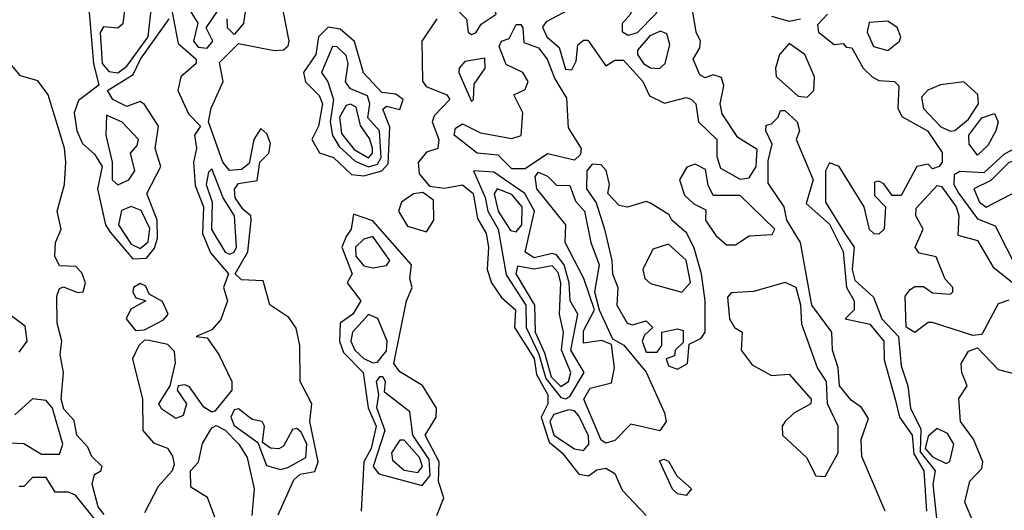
# Model space of a CAD drawing. Extents: x 2889633 to 3052318, y 540750 to 918690.
# Tile 649 of 656: x 2963886 to 2966085, y 873837 to 874933. Entities that reach past the tile are written whole.
import ezdxf

# ---------------------------------------------------------------- set-up
doc = ezdxf.new("R2010")
doc.units = 0

msp = doc.modelspace()

# ---------------------------------------------------------------- linework, layer by layer
at = {"layer": '0CON02XD'}
for points in [[(2964105, 874814.4), (2964125, 874829.2), (2964172.7, 874895), (2964184.2, 874995), (2964170, 875015), (2964145, 875027.5), (2964135, 875023.8), (2964126.4, 875003.6), (2964116.3, 874923.7), (2964105, 874914.4), (2964073.1, 874916.9), (2964065.7, 874904.3), (2964070.5, 874835), (2964085, 874817.1), (2964105, 874814.4)], [(2964305, 874869.2), (2964317.5, 874885), (2964302.5, 874915), (2964327.7, 874952.3), (2964337.5, 874995), (2964335, 875020), (2964305, 875012), (2964275, 875023.3), (2964255, 875022.5), (2964247.5, 874985), (2964283.8, 874925), (2964274, 874885), (2964285, 874871.4), (2964305, 874869.2)], [(2964038.8, 874975), (2964051.1, 874835), (2964063, 874787), (2964017.5, 874752.5), (2964008, 874725), (2964013.3, 874685), (2964026.1, 874656.1), (2964052.9, 874632.9), (2964070.6, 874605), (2964060, 874555), (2964078, 874475), (2964088.1, 874458.1), (2964138.6, 874398.6), (2964169.5, 874400.5), (2964187.3, 874422.7), (2964193.6, 874445), (2964193.1, 874485), (2964170, 874545), (2964201.2, 874605), (2964188.6, 874645), (2964196.2, 874695), (2964165, 874743.3), (2964155, 874750), (2964125, 874738.8), (2964093.8, 874755), (2964082.5, 874775), (2964139.4, 874810.6), (2964155.7, 874845), (2964220, 874935)], [(2964392, 874968), (2964385.7, 874924.3), (2964365, 874900), (2964350, 874915), (2964349.2, 874935)], [(2964895, 874900), (2964905, 874903.3), (2964917, 874923), (2964950, 874945), (2964945, 874960), (2964852.5, 874977.5), (2964853.3, 874965), (2964884, 874934), (2964887.5, 874905), (2964895, 874900)], [(2965245, 874897.5), (2965232.5, 874905), (2965232.5, 874925), (2965250, 874945), (2965260, 874970), (2965307.5, 874965), (2965311.2, 874955), (2965306.2, 874945), (2965265, 874904), (2965245, 874897.5)], [(2964225, 874957.5), (2964239.7, 874879.7), (2964280, 874845), (2964280, 874835), (2964245.8, 874805), (2964239.2, 874775), (2964263, 874723), (2964290, 874695), (2964276.7, 874675), (2964280.8, 874645), (2964274.2, 874615), (2964277.7, 874562.3), (2964296.5, 874515), (2964294.2, 874455), (2964312.2, 874412.2), (2964352.5, 874365), (2964341.2, 874335), (2964350, 874305), (2964335, 874263.3), (2964315, 874240), (2964280, 874225), (2964305, 874222.5), (2964330.8, 874185), (2964360, 874125), (2964360, 874105), (2964321.7, 874058.3), (2964315, 874056.2), (2964297.3, 874067.3), (2964265, 874112.5), (2964255, 874117.5), (2964240, 874115), (2964237.5, 874105), (2964258.8, 874075), (2964251.2, 874048.8), (2964235, 874042), (2964203.2, 874063.2), (2964196.7, 874075), (2964222.5, 874115), (2964233.9, 874166.1), (2964231.7, 874191.7), (2964217.1, 874207.1), (2964175, 874216.2), (2964165, 874216.7), (2964152, 874205), (2964138, 874175), (2964160, 874085), (2964160.8, 874015), (2964185, 873988), (2964215.9, 873975.9), (2964227.7, 873957.7), (2964230.7, 873939.3), (2964226.7, 873925), (2964195, 873890), (2964165, 873831.2)], [(2964463.4, 873826.6), (2964498, 873905), (2964512.4, 873917.6), (2964545, 873923.3), (2964552.5, 873945), (2964534.3, 874035), (2964538.6, 874075), (2964512.5, 874125), (2964511.9, 874205), (2964503.6, 874243.6), (2964487.4, 874267.4), (2964445, 874296.2), (2964429.7, 874349.7), (2964381.7, 874351.7), (2964367.5, 874365), (2964395.5, 874414.5), (2964403.3, 874485), (2964402.5, 874495), (2964385, 874508.8), (2964367.5, 874535), (2964365.9, 874554.1), (2964375, 874566.7), (2964416.4, 874573.6), (2964422.5, 874615), (2964442.5, 874635), (2964446.4, 874656.4), (2964438.3, 874678.3), (2964425, 874690), (2964408.8, 874665), (2964398.3, 874611.7), (2964381.7, 874598.3), (2964355, 874596.2), (2964340, 874615), (2964307.5, 874705), (2964313.8, 874735), (2964340.8, 874795), (2964332.3, 874837.7), (2964375, 874880), (2964454.2, 874864.2), (2964475, 874866), (2964485.6, 874874.4), (2964488, 874885), (2964475, 874950)], [(2965112.5, 874955), (2965062, 874928), (2965053.8, 874916.2), (2965063.8, 874895), (2965090.7, 874870.7), (2965105, 874822.5), (2965119.3, 874820.7), (2965129.3, 874840.7), (2965133, 874877), (2965145, 874887.5), (2965155, 874887.5), (2965195, 874830), (2965215, 874842.5), (2965235, 874842.5), (2965277.5, 874795), (2965293, 874763), (2965326.4, 874746.4), (2965375, 874759.2), (2965385.7, 874755.7), (2965396, 874745), (2965402, 874705), (2965443.3, 874665), (2965443, 874627), (2965451.2, 874601.2), (2965495, 874576.7), (2965515, 874580), (2965530.8, 874605), (2965533.1, 874643.1), (2965490, 874670), (2965455, 874722.5), (2965450.8, 874745), (2965458.8, 874785), (2965453.6, 874803.6), (2965435, 874810), (2965417, 874803), (2965405, 874810), (2965390, 874845), (2965405, 874870), (2965406.7, 874885), (2965396.7, 874905), (2965388.8, 874955)], [(2965565, 874940.8), (2965605, 874930), (2965630, 874935)], [(2965690, 874945), (2965668.3, 874921.7), (2965670, 874905), (2965705, 874877.5), (2965725, 874880), (2965731.7, 874871.7), (2965745, 874870), (2965770, 874825), (2965790, 874805), (2965805, 874797.5), (2965840, 874795), (2965850, 874785), (2965847.5, 874735), (2965856.7, 874716.7), (2965913.3, 874685), (2965946.4, 874636.4), (2965946.7, 874615), (2965940, 874605), (2965925, 874600), (2965915, 874610), (2965890, 874605), (2965855, 874540), (2965835, 874540), (2965816.4, 874566.4), (2965805, 874572.5), (2965795, 874570), (2965795, 874540), (2965820, 874515), (2965816.7, 874465), (2965805, 874453.8), (2965794.3, 874454.3), (2965784.3, 874464.3), (2965772, 874515), (2965716.7, 874605), (2965695, 874613.3), (2965686, 874595), (2965686, 874525), (2965729.2, 874455), (2965750, 874425), (2965745.6, 874375), (2965751.1, 874351.1), (2965793, 874313), (2965811.4, 874265), (2965848.8, 874225), (2965855, 874160), (2965870, 874115), (2965875.8, 874065), (2965898.5, 874018.5), (2965897.4, 873967.4), (2965930.6, 873925), (2965925.6, 873895), (2965935.6, 873805)], [(2964655, 874584.3), (2964694.6, 874595.4), (2964708.9, 874611.1), (2964713.1, 874693.1), (2964697, 874733), (2964705, 874740), (2964735, 874732.5), (2964742.5, 874755), (2964726.4, 874766.4), (2964695, 874770), (2964654.1, 874814.1), (2964634.1, 874884.1), (2964602, 874912), (2964575, 874916), (2964553.8, 874895), (2964547.5, 874855), (2964520, 874815), (2964524.2, 874794.2), (2964555, 874763.8), (2964562.5, 874745), (2964553.8, 874695), (2964538.8, 874665), (2964555.9, 874635.9), (2964586.7, 874625), (2964627.3, 874587.3), (2964655, 874584.3)], [(2964817.5, 874935), (2964784, 874885), (2964785.8, 874795.8), (2964793.9, 874783.9), (2964840, 874765), (2964846.7, 874755), (2964811.7, 874718.3), (2964807.5, 874705), (2964822.5, 874665), (2964820, 874645), (2964795, 874636.7), (2964775.8, 874614.2)], [(2965015, 874600), (2964985, 874600), (2964955, 874630), (2964907.5, 874635), (2964856.7, 874675), (2964859.3, 874690.7), (2964875, 874700), (2964915, 874680), (2964985, 874667.5), (2965005.9, 874674.1), (2965010, 874725), (2964990, 874765), (2965015, 874776.7), (2965022, 874795), (2965010, 874815), (2964972.9, 874832.9), (2964956.7, 874873.3), (2964962.5, 874885), (2964979.3, 874890.7), (2964995, 874922.5), (2965005, 874922.5), (2965010, 874915), (2965011.7, 874881.7), (2965045, 874870), (2965064.2, 874845), (2965081.1, 874801.1), (2965107.3, 874757.3), (2965111.1, 874691.1), (2965140, 874645), (2965138.3, 874631.7), (2965125, 874618.8), (2965065, 874633.3), (2965015, 874600)], [(2965825, 874864.3), (2965851.4, 874885), (2965854.3, 874895), (2965845.6, 874915.6), (2965825, 874930), (2965783.4, 874926.6), (2965778.6, 874905), (2965792.8, 874872.8), (2965825, 874864.3)], [(2965315, 874824.2), (2965328.1, 874835), (2965337.9, 874877.9), (2965331.4, 874901.4), (2965317.5, 874907.5), (2965293.3, 874896.7), (2965265.6, 874865), (2965265.6, 874855), (2965279.2, 874835), (2965295, 874825.6), (2965315, 874824.2)], [(2964665, 874604.6), (2964685, 874610.5), (2964693.6, 874625), (2964690, 874685), (2964663.6, 874713.6), (2964668.1, 874745), (2964663.2, 874763.2), (2964625, 874778.8), (2964614.1, 874794.1), (2964620, 874835), (2964615, 874853.3), (2964595, 874872), (2964585, 874873.3), (2964560, 874815), (2964574.2, 874794.2), (2964587.1, 874755), (2964579.5, 874705), (2964584.4, 874674.4), (2964599.8, 874649.8), (2964635, 874616.9), (2964665, 874604.6)], [(2965645, 874760), (2965660, 874775), (2965661.2, 874805), (2965640, 874855), (2965605, 874880), (2965582.9, 874855), (2965574, 874825), (2965575.9, 874805.9), (2965625, 874762), (2965645, 874760)], [(2964075, 873827.5), (2964061.1, 873845), (2964048, 873895), (2964053, 873917), (2964067.5, 873925), (2964070, 873935), (2964047, 873957), (2964038.3, 873978.3), (2964013.3, 874005), (2964007.5, 874037.5), (2963985, 874062.5), (2963978.6, 874085), (2963984, 874145), (2963976.2, 874185), (2963980, 874215), (2963970, 874255), (2963968.8, 874315), (2963975, 874332.5), (2963983.6, 874336.4), (2964015, 874323.3), (2964027.5, 874325), (2964033.3, 874345), (2964025, 874367.5), (2964011.7, 874381.7), (2963975, 874383.3), (2963964.2, 874405), (2963966, 874435), (2963978.8, 874465), (2963970, 874505), (2963986, 874565), (2963988.8, 874615), (2963986.1, 874646.1), (2963950, 874765), (2963926.4, 874796.4), (2963887.7, 874807.7), (2963855.9, 874845.9)], [(2964895, 874750), (2964900, 874755), (2964901.4, 874788.6), (2964926, 874825), (2964925, 874846.7), (2964880.5, 874839.5), (2964867.5, 874825), (2964866.7, 874815), (2964895, 874750)], [(2965965, 874684.2), (2965975, 874685.8), (2966005, 874710.6), (2966027.5, 874745), (2966025.8, 874765.8), (2965995, 874793.8), (2965942.5, 874787.5), (2965914.5, 874775.5), (2965900.3, 874759.7), (2965904.4, 874734.4), (2965943.8, 874693.8), (2965965, 874684.2)], [(2964665, 874624.4), (2964674.2, 874635), (2964674.1, 874645.9), (2964667.4, 874667.4), (2964646.9, 874696.9), (2964637.9, 874737.9), (2964625, 874744), (2964615, 874741.2), (2964600, 874715), (2964605, 874678.8), (2964632.9, 874642.9), (2964665, 874624.4)], [(2964105, 874563.8), (2964130, 874575), (2964143.3, 874595), (2964133.3, 874635), (2964148.3, 874651.7), (2964151.2, 874665), (2964115, 874704), (2964080, 874720), (2964078.8, 874675), (2964092.9, 874615), (2964092.5, 874575), (2964105, 874563.8)], [(2965819.2, 873835), (2965767, 873957), (2965765.8, 873995), (2965781.7, 874041.7), (2965766.4, 874066.4), (2965742.9, 874082.9), (2965717.1, 874115), (2965713.8, 874155), (2965701.2, 874195), (2965700, 874235), (2965655.4, 874295.4), (2965630, 874435), (2965599.2, 874485), (2965593.3, 874515), (2965558, 874568), (2965557.8, 874617.8), (2965566.7, 874655), (2965552.5, 874685), (2965553, 874697), (2965565, 874700), (2965580, 874715), (2965585, 874730), (2965595, 874730), (2965622.5, 874705), (2965627.5, 874685), (2965620, 874665), (2965658.6, 874575), (2965642.5, 874522.5), (2965695, 874475.8), (2965725.6, 874415), (2965733.1, 874335), (2965750, 874305), (2965750, 874285), (2965730, 874265), (2965785, 874252.5), (2965816.2, 874215), (2965817, 874173), (2965841.2, 874085), (2965851.2, 874045), (2965879.4, 874005), (2965883, 873963), (2965905.6, 873925), (2965911.4, 873835)], [(2966025, 874630), (2966006.7, 874655), (2966006.2, 874675), (2966035, 874714), (2966063.3, 874723.3), (2966071.2, 874705), (2966066.2, 874685), (2966048.3, 874651.7), (2966025, 874630)], [(2966175, 874357.5), (2966205, 874362.5), (2966210, 874395), (2966195, 874420), (2966165, 874410), (2966152.5, 874425), (2966155, 874440), (2966181.7, 874488.3), (2966183.6, 874513.6), (2966165, 874550), (2966166.7, 874585), (2966158.8, 874615), (2966145.7, 874635.7), (2966115, 874648), (2966085, 874632.9), (2966039.4, 874590.6), (2965985.8, 874594.2), (2965973.5, 874586.5), (2965972.2, 874565), (2965983.3, 874545), (2966025, 874488), (2966065, 874472.5), (2966115, 874374), (2966175, 874357.5)], [(2964775.8, 874614.2), (2964778.3, 874588.3), (2964801.2, 874561.2), (2964835, 874556.7), (2964875, 874564.3), (2964898.9, 874545), (2964908.6, 874488.6), (2964928, 874455), (2964933.3, 874425), (2964930, 874375), (2964940, 874345), (2964962.3, 874312.3), (2964993.8, 874285), (2964991.2, 874245), (2965035, 874176), (2965040.4, 874140.4), (2965065.5, 874095), (2965065.7, 874075), (2965051.1, 874045), (2965068.9, 873988.9), (2965098, 873965), (2965135, 873917.5), (2965156.4, 873913.6), (2965175, 873927.5), (2965195, 873931.2), (2965215, 873918.8), (2965231.9, 873881.9), (2965285.4, 873825.4)], [(2965355, 874152.5), (2965377.5, 874165), (2965381.7, 874208.3), (2965408.3, 874221.7), (2965416.7, 874235), (2965416.7, 874305), (2965408.8, 874365), (2965392.5, 874422.5), (2965376.4, 874456.4), (2965342.5, 874485), (2965336.7, 874496.7), (2965295, 874523.3), (2965285, 874526.7), (2965243.9, 874513.9), (2965225, 874517.5), (2965200, 874545), (2965203.3, 874565), (2965195.8, 874595.8), (2965185, 874608.8), (2965165, 874610), (2965152.5, 874595), (2965152, 874555), (2965173.6, 874523.6), (2965192, 874465), (2965208.8, 874395), (2965210, 874365), (2965222, 874335), (2965220, 874295), (2965242.5, 874255), (2965255, 874251.2), (2965285, 874260), (2965300, 874245), (2965281.7, 874228.3), (2965276.2, 874215), (2965285, 874190), (2965310, 874190), (2965320, 874205), (2965320, 874235), (2965355, 874242.5), (2965368.3, 874238.3), (2965368.3, 874211.7), (2965350, 874195), (2965348.3, 874181.7), (2965330, 874175), (2965335, 874160), (2965355, 874152.5)], [(2965485, 874430), (2965515, 874450), (2965567, 874453), (2965572.5, 874465), (2965495, 874540), (2965435, 874540), (2965423.6, 874563.6), (2965418, 874598), (2965395, 874610), (2965376.4, 874603.6), (2965360, 874575), (2965371.2, 874541.2), (2965391.7, 874521.7), (2965418.3, 874508.3), (2965417.5, 874485), (2965440.7, 874450.7), (2965465, 874430), (2965485, 874430)], [(2966045, 874514.2), (2966117.9, 874552.1), (2966127.1, 874575), (2966123.3, 874615), (2966115, 874619.2), (2966095, 874614.3), (2966055, 874574), (2966017.5, 874555), (2966030, 874525), (2966045, 874514.2)], [(2964355, 874408.8), (2964365, 874413.8), (2964370, 874425), (2964365.6, 874495), (2964340.8, 874535), (2964315, 874600), (2964307.5, 874592.5), (2964302.9, 874565), (2964315.8, 874525), (2964314.6, 874464.6), (2964345, 874413.8), (2964355, 874408.8)], [(2965105, 874086), (2965115, 874091.2), (2965146.7, 874145), (2965116.7, 874195), (2965132.9, 874275), (2965115.8, 874305), (2965113.3, 874345), (2965102.2, 874385), (2965085, 874408), (2965075, 874410.8), (2965035, 874400.6), (2965015, 874413.3), (2965036, 874505), (2965014.5, 874544.5), (2964945, 874592.5), (2964900, 874595), (2964925.4, 874535.4), (2964931.9, 874505), (2964954.4, 874465), (2964972.9, 874362.9), (2965016.5, 874295), (2965017.1, 874245), (2965045.7, 874185.7), (2965061, 874131), (2965095, 874089.2), (2965105, 874086)], [(2965195, 873986.7), (2965185, 873993.3), (2965145.8, 874085), (2965160.3, 874109.7), (2965208, 874122), (2965214.3, 874155), (2965207.5, 874207.5), (2965186, 874216), (2965145, 874210), (2965145, 874237.5), (2965170, 874285), (2965146.2, 874355), (2965104.2, 874435), (2965106.2, 874475), (2965041.4, 874555), (2965037, 874583), (2965045, 874592.5), (2965065, 874583.3), (2965085, 874563.3), (2965115, 874562.5), (2965127.6, 874527.6), (2965147.5, 874505), (2965162, 874435), (2965180, 874385), (2965170, 874325), (2965180, 874285), (2965210, 874220), (2965235.7, 874205.7), (2965285.5, 874145.5), (2965326.2, 874055), (2965330, 874035), (2965315.9, 874014.1), (2965250.7, 874029.3), (2965215, 873992.5), (2965195, 873986.7)], [(2964795, 874458.8), (2964811.2, 874485), (2964810, 874530), (2964786.7, 874546.7), (2964765.9, 874544.1), (2964738.8, 874525), (2964732, 874505), (2964751.9, 874471.9), (2964795, 874458.8)], [(2964995, 874458.8), (2965007.8, 874475), (2965008.5, 874515), (2964985, 874542.5), (2964952.5, 874555), (2964945.8, 874544.2), (2964954.4, 874505), (2964982.1, 874462.1), (2964995, 874458.8)], [(2966015, 874227.5), (2965925, 874256.7), (2965915, 874256.7), (2965885, 874234), (2965866.1, 874246.1), (2965863.8, 874315), (2965875, 874330), (2965885, 874336.7), (2965905, 874336.7), (2965925, 874322.5), (2965965, 874320), (2965970, 874325), (2965970, 874335), (2965953, 874353), (2965933, 874403), (2965895, 874411.2), (2965886.2, 874425), (2965903.8, 874465), (2965887.5, 874495), (2965888.3, 874511.7), (2965935, 874562.5), (2965945, 874560), (2965978, 874515), (2965983.3, 874495), (2965981.7, 874451.7), (2966025, 874440), (2966060, 874380), (2966142.5, 874315)], [(2964155, 874421.9), (2964173.1, 874436.9), (2964176.6, 874466.6), (2964157, 874507), (2964135, 874515.8), (2964113.5, 874506.5), (2964106.9, 874475), (2964135, 874431.4), (2964155, 874421.9)], [(2964817.5, 873825), (2964833.3, 873865), (2964821.5, 873901.5), (2964823.1, 873945), (2964792, 874005), (2964816.2, 874045), (2964816.7, 874065), (2964785.9, 874115.9), (2964735, 874146.2), (2964721.4, 874165), (2964750, 874305), (2964762.5, 874335), (2964757.5, 874355), (2964760.8, 874385), (2964675, 874483.8), (2964631.7, 874498.3), (2964626.7, 874465), (2964615, 874448.8), (2964605.8, 874425), (2964628.8, 874365), (2964617.5, 874345), (2964648, 874305), (2964630, 874275), (2964602, 874255), (2964600, 874215), (2964609.5, 874189.5), (2964652.9, 874145), (2964664.3, 874065.7), (2964682.2, 874025), (2964671.1, 873975), (2964654.4, 873945), (2964648.8, 873835)], [(2964675, 874378.6), (2964705, 874383.8), (2964712.5, 874395), (2964675, 874448.6), (2964655, 874442.5), (2964635.8, 874425), (2964637.1, 874405), (2964655, 874382.9), (2964675, 874378.6)], [(2965365, 874324.2), (2965384.4, 874345.6), (2965375, 874396), (2965335, 874431.2), (2965300, 874420), (2965277.5, 874375), (2965282.5, 874355), (2965295, 874343.3), (2965365, 874324.2)], [(2965095, 874113.5), (2965111.9, 874125), (2965116.7, 874145), (2965096.5, 874195), (2965100.6, 874235), (2965092, 874275), (2965094.5, 874345), (2965088.4, 874368.4), (2965075, 874383.1), (2965035, 874375.7), (2964998, 874382), (2964994.4, 874365), (2965035.6, 874295), (2965037.1, 874235), (2965058.5, 874188.5), (2965073.2, 874135), (2965095, 874113.5)], [(2965685, 873912.5), (2965713.8, 873965), (2965713.8, 874025), (2965690, 874075), (2965688.1, 874125), (2965668, 874155), (2965632.7, 874252.7), (2965630.8, 874295), (2965620, 874335), (2965596.1, 874346.1), (2965525, 874325.7), (2965475, 874322.5), (2965467, 874313), (2965471.2, 874265), (2965482.5, 874245), (2965500, 874235), (2965497.5, 874195), (2965521.7, 874161.7), (2965565, 874138), (2965605, 874141.2), (2965654, 874085), (2965653.3, 874075), (2965615, 874054.2), (2965596, 874035), (2965588.8, 874025), (2965590, 874005), (2965643.3, 873955), (2965664, 873914), (2965685, 873912.5)], [(2964145, 874238.8), (2964165, 874240), (2964207.3, 874262.7), (2964218, 874275), (2964205, 874303.3), (2964175, 874320), (2964167.7, 874337.7), (2964155, 874343.3), (2964140, 874335), (2964138.8, 874325), (2964145, 874312.5), (2964167.5, 874305), (2964134.1, 874285.9), (2964124.2, 874265), (2964145, 874238.8)], [(2966095, 874306.7), (2966071.7, 874298.3), (2966035, 874230), (2966015, 874227.5)], [(2963885, 874190), (2963902.5, 874215), (2963898.3, 874248.3), (2963858.3, 874278.3)], [(2964675, 874166), (2964685, 874168), (2964705, 874193.3), (2964706.5, 874215), (2964685.6, 874265.6), (2964665, 874274.2), (2964629.2, 874235), (2964625.8, 874215), (2964634.3, 874195), (2964655, 874175.8), (2964675, 874166)], [(2966017.1, 873807.1), (2965996.7, 873855), (2966008.3, 873901.7), (2966035, 873930), (2966037.5, 873945), (2966016.1, 873996.1), (2965987.5, 874035), (2965983.6, 874086.4), (2966002.5, 874115), (2965990, 874145), (2965988.8, 874165), (2966005, 874192.5), (2966025, 874200), (2966071.7, 874151.7), (2966115, 874140)], [(2964785, 873892), (2964802.5, 873915), (2964800.4, 873950.4), (2964764.5, 874005), (2964757.1, 874057.1), (2964701.2, 874101.2), (2964703.3, 874125), (2964697.5, 874135), (2964690, 874135), (2964682, 874125), (2964687.5, 874095), (2964683.3, 874066.7), (2964701.5, 874015), (2964675.8, 873935), (2964688.3, 873918.3), (2964785, 873892)], [(2963865, 873988), (2963895, 873986.2), (2963935, 873962.5), (2963975, 873962.5), (2963982.5, 873985), (2963959.4, 874065), (2963945, 874082), (2963915, 874086.2), (2963875, 874050)], [(2964468.3, 873928.3), (2964485, 873932.5), (2964525.5, 873954.5), (2964527.5, 873985), (2964515, 874011.2), (2964505, 874020), (2964495, 874017.5), (2964475, 873980), (2964465, 873974), (2964446, 873976), (2964428.3, 873988.3), (2964432.5, 874025), (2964427.5, 874035), (2964405, 874040), (2964375, 874063.8), (2964365, 874061.2), (2964358, 874045), (2964365, 874026.2), (2964418.3, 873988.3), (2964437, 873937), (2964468.3, 873928.3)], [(2965145, 873970.8), (2965156.9, 873985), (2965156.8, 874003.2), (2965135, 874048), (2965125, 874058.8), (2965111.7, 874061.7), (2965078.8, 874051.2), (2965070.4, 874035), (2965078.9, 874005), (2965125, 873974.2), (2965145, 873970.8)], [(2964321.7, 873821.7), (2964305.8, 873865.8), (2964268.3, 873888.3), (2964267.5, 873925), (2964285.6, 873944.4), (2964294.2, 873985.8), (2964315, 874021.2), (2964325, 874026.7), (2964345, 874016), (2964375.8, 873985), (2964394, 873955), (2964410, 873885), (2964404.3, 873825)], [(2965955, 873941.2), (2965963.8, 873946.2), (2965972.5, 873985), (2965958.2, 874008.2), (2965935, 874020), (2965915, 874002.5), (2965908.5, 873975), (2965925, 873956.4), (2965955, 873941.2)], [(2964775, 873921.4), (2964785.5, 873934.5), (2964778.9, 873955), (2964745, 873993.8), (2964735, 873993.3), (2964716.2, 873965), (2964718.8, 873948.8), (2964745, 873926.9), (2964775, 873921.4)], [(2965375, 873870), (2965355, 873873.8), (2965344.2, 873884.2), (2965315, 873947.5), (2965325, 873951.2), (2965335, 873946.7), (2965353.9, 873913.9), (2965386.7, 873885), (2965375, 873870)], [(2964065, 873803.3), (2964010.7, 873870.7), (2963995, 873877.5), (2963965, 873877.5), (2963945, 873910), (2963915, 873910), (2963895, 873890), (2963885, 873890)]]:
    msp.add_lwpolyline(points, dxfattribs=at)

doc.saveas('drawing.dxf')
